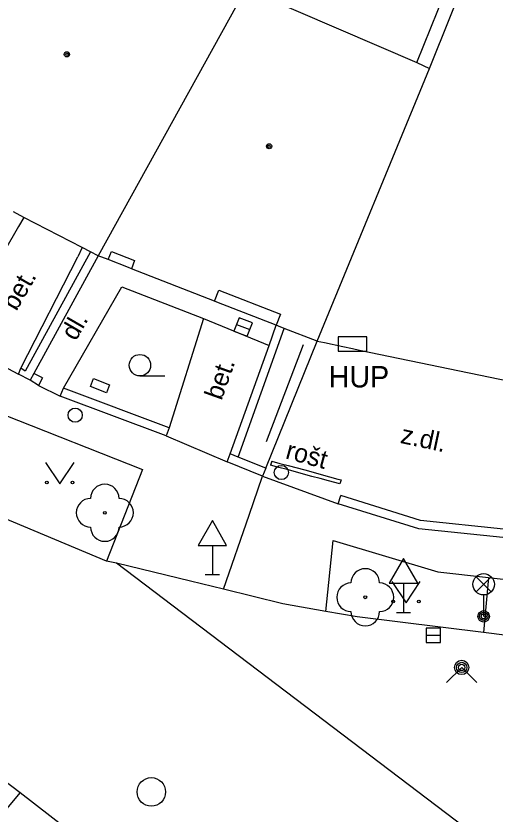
# Model space of a CAD drawing. Extents: x -595546 to -593986, y -1160845 to -1159202.
# Drawn here: x -595138.96 to -595122.16, y -1160783.85 to -1160755.88 of the extents above; entities that cross this region are included whole.
import ezdxf

# ---------------------------------------------------------------- set-up
doc = ezdxf.new("R2010")
doc.units = 0
for name, color, linetype in [('DOP - kresba z DSPS bez souradnic', 7, 'Continuous'), ('kanalizace - povrch.  znaky - skut. velikost', 7, 'Continuous'), ('Level 22', 7, 'Continuous'), ('Level 24', 7, 'Continuous'), ('Level 27', 7, 'Continuous'), ('Level 31', 7, 'Continuous'), ('Level 33', 7, 'Continuous'), ('Level 34', 7, 'Continuous'), ('Level 36', 7, 'Continuous'), ('Level 39', 7, 'Continuous'), ('silnoproud - povrch.  znaky a  RIS  skut. velikost', 7, 'Continuous'), ('Specificka linie pasportu komunikaci', 7, 'Continuous'), ('TM - budovy zdene_ betonove - NP', 7, 'Continuous'), ('TM - budovy zdene_ betonove - VP', 7, 'Continuous'), ('TM - chodniky - VP', 7, 'Continuous'), ('TM - komunikace - VP', 7, 'Continuous'), ('TM - plot drateny_ kovovy - VP', 7, 'Continuous'), ('TM - plot zdeny_ ohradni zed - VP', 7, 'Continuous'), ('TM - plot zivy neuzavreny', 7, 'Continuous'), ('TM - podezdivka plotu - VP', 7, 'Continuous'), ('TM - popis objektu', 7, 'Continuous'), ('TM - popis povrchu', 7, 'Continuous'), ('TM - poznamka', 7, 'Continuous'), ('TM - rozhrani mezi zpev. plochami mezi sebou - VP', 7, 'Continuous'), ('TM - rozhrani ploch obecne - VP', 7, 'Continuous'), ('TM - vjezd na pozemek', 7, 'Continuous'), ('TM - zed operna - VP', 7, 'Continuous')]:
    doc.layers.add(name, color=color, linetype=linetype)

msp = doc.modelspace()

# ---------------------------------------------------------------- linework, layer by layer
at = {"layer": 'DOP - kresba z DSPS bez souradnic'}
msp.add_lwpolyline([(-595124.9, -1160757.52), (-595123.67, -1160754.47)], dxfattribs=at)
at = {"layer": 'kanalizace - povrch.  znaky - skut. velikost'}
for points in [[(-595129.99, -1160771.48), (-595130.03, -1160771.62)], [(-595127.67, -1160772.11), (-595127.56, -1160772.14), (-595127.6, -1160772.28), (-595128, -1160772.17), (-595128.29, -1160772.09), (-595128.58, -1160772.02), (-595128.87, -1160771.94), (-595129.16, -1160771.86), (-595129.45, -1160771.78), (-595129.74, -1160771.7), (-595130.03, -1160771.62)], [(-595129.99, -1160771.48), (-595129.7, -1160771.56), (-595129.41, -1160771.64), (-595128.83, -1160771.79), (-595128.54, -1160771.87), (-595128.25, -1160771.95), (-595127.96, -1160772.03), (-595127.67, -1160772.11)]]:
    msp.add_lwpolyline(points, dxfattribs=at)
at = {"layer": 'Level 22'}
for centre in [(-595135.84, -1160773.29), (-595126.71, -1160776.25)]:
    msp.add_circle(centre, 0.05, dxfattribs=at)
for centre, start, end in [((-595135.84, -1160772.79), 0, 180), ((-595136.34, -1160773.29), 90, 270), ((-595135.34, -1160773.29), 270, 90), ((-595135.84, -1160773.79), 180, 0), ((-595126.71, -1160775.75), 0, 180), ((-595127.21, -1160776.25), 90, 270), ((-595126.21, -1160776.25), 270, 90), ((-595126.71, -1160776.75), 180, 0)]:
    msp.add_arc(centre, 0.5, start, end, dxfattribs=at)
at = {"layer": 'Level 24'}
msp.add_lwpolyline([(-595127.658, -1160767.629), (-595126.658, -1160767.629), (-595126.658, -1160767.129), (-595127.658, -1160767.129)], close=True, dxfattribs=at)
at = {"layer": 'Level 27'}
for p, q in [((-595131.223, -1160766.69), (-595130.757, -1160766.87)), ((-595124.57, -1160777.58), (-595124.07, -1160777.58))]:
    msp.add_line(p, q, dxfattribs=at)
for points in [[(-595131.313, -1160766.923), (-595130.847, -1160767.103), (-595130.667, -1160766.637), (-595131.133, -1160766.457)], [(-595124.57, -1160777.83), (-595124.07, -1160777.83), (-595124.07, -1160777.33), (-595124.57, -1160777.33)]]:
    msp.add_lwpolyline(points, close=True, dxfattribs=at)
msp.add_circle((-595134.21, -1160783.07), 0.5, dxfattribs=at)
at = {"layer": 'Level 31'}
msp.add_lwpolyline([(-595123.86, -1160779.24), (-595123.33, -1160778.71), (-595122.8, -1160779.24)], dxfattribs=at)
for centre, radius in [((-595136.88, -1160769.87), 0.25), ((-595129.65, -1160771.88), 0.25), ((-595123.33, -1160778.71), 0.25), ((-595123.33, -1160778.71), 0.18), ((-595123.33, -1160778.71), 0.11)]:
    msp.add_circle(centre, radius, dxfattribs=at)
at = {"layer": 'Level 33'}
for p, q in [((-595122.825, -1160776.06), (-595122.295, -1160775.53)), ((-595122.825, -1160775.53), (-595122.295, -1160776.06)), ((-595122.56, -1160776.17), (-595122.56, -1160776.92))]:
    msp.add_line(p, q, dxfattribs=at)
for centre, radius in [((-595122.56, -1160775.795), 0.375), ((-595122.56, -1160776.92), 0.2), ((-595122.56, -1160776.92), 0.145), ((-595122.56, -1160776.92), 0.0876)]:
    msp.add_circle(centre, radius, dxfattribs=at)
at = {"layer": 'Level 34'}
for p, q in [((-595132.07, -1160774.432), (-595132.07, -1160775.45)), ((-595132.32, -1160775.45), (-595131.82, -1160775.45)), ((-595125.37, -1160775.762), (-595125.37, -1160776.78)), ((-595125.62, -1160776.78), (-595125.12, -1160776.78))]:
    msp.add_line(p, q, dxfattribs=at)
for points in [[(-595132.57, -1160774.432), (-595131.57, -1160774.432), (-595132.07, -1160773.566)], [(-595125.87, -1160775.762), (-595124.87, -1160775.762), (-595125.37, -1160774.896)]]:
    msp.add_lwpolyline(points, close=True, dxfattribs=at)
at = {"layer": 'Level 36'}
msp.add_line((-595134.61, -1160768.495), (-595133.735, -1160768.495), dxfattribs=at)
for points in [[(-595137.92, -1160771.53), (-595137.42, -1160772.28), (-595136.92, -1160771.53)], [(-595125.78, -1160775.7), (-595125.28, -1160776.45), (-595124.78, -1160775.7)]]:
    msp.add_lwpolyline(points, dxfattribs=at)
for centre, radius in [((-595134.61, -1160768.12), 0.375), ((-595137.87, -1160772.23), 0.05), ((-595136.971, -1160772.23), 0.05), ((-595125.73, -1160776.4), 0.05), ((-595124.831, -1160776.4), 0.05)]:
    msp.add_circle(centre, radius, dxfattribs=at)
at = {"layer": 'Level 39'}
for centre, radius in [((-595137.17, -1160757.23), 0.09), ((-595137.17, -1160757.23), 0.0398), ((-595130.08, -1160760.45), 0.09), ((-595130.08, -1160760.45), 0.0398)]:
    msp.add_circle(centre, radius, dxfattribs=at)
at = {"layer": 'silnoproud - povrch.  znaky a  RIS  skut. velikost'}
msp.add_lwpolyline([(-595136.34, -1160768.87), (-595136.24, -1160768.59), (-595135.68, -1160768.81), (-595135.78, -1160769.09), (-595136.34, -1160768.87)], dxfattribs=at)
at = {"layer": 'Specificka linie pasportu komunikaci'}
msp.add_lwpolyline([(-595112.32, -1160792.59), (-595135.43, -1160775.06)], dxfattribs=at)
at = {"layer": 'TM - budovy zdene_ betonove - NP'}
for points in [[(-595135.72, -1160764.42), (-595135.61, -1160764.14), (-595134.8, -1160764.45), (-595134.91, -1160764.74)], [(-595132, -1160765.88), (-595131.84, -1160765.49), (-595129.68, -1160766.33), (-595129.83, -1160766.72)]]:
    msp.add_lwpolyline(points, dxfattribs=at)
at = {"layer": 'TM - budovy zdene_ betonove - VP'}
for points in [[(-595124.46, -1160757.72), (-595122.96, -1160753.99)], [(-595130.9, -1160754.92), (-595136.07, -1160764.29)], [(-595130.47, -1160755.11), (-595124.9, -1160757.52)], [(-595128.39, -1160767.28), (-595124.46, -1160757.72)], [(-595124.9, -1160757.52), (-595124.46, -1160757.72)], [(-595138.68, -1160762.94), (-595139.04, -1160762.75)], [(-595136.63, -1160764), (-595138.68, -1160762.94)], [(-595136.34, -1160764.15), (-595136.63, -1160764)], [(-595136.07, -1160764.29), (-595136.34, -1160764.15)], [(-595135.72, -1160764.42), (-595136.07, -1160764.29)], [(-595134.91, -1160764.74), (-595135.01, -1160764.7), (-595135.72, -1160764.42)], [(-595132, -1160765.88), (-595134.91, -1160764.74)], [(-595129.83, -1160766.72), (-595131.91, -1160765.91), (-595132, -1160765.88)], [(-595129.55, -1160766.83), (-595129.75, -1160766.75), (-595129.83, -1160766.72)], [(-595128.39, -1160767.28), (-595129.55, -1160766.83)], [(-595128.39, -1160767.28), (-595128.14, -1160767.33)], [(-595128.14, -1160767.33), (-595127.5, -1160767.47), (-595127.16, -1160767.54)], [(-595127.16, -1160767.54), (-595126.91, -1160767.59), (-595121.31, -1160768.75), (-595120.73, -1160768.88), (-595118.39, -1160769.36), (-595117.71, -1160769.5)]]:
    msp.add_lwpolyline(points, dxfattribs=at)
at = {"layer": 'TM - chodniky - VP'}
for points in [[(-595140.86, -1160772.86), (-595139.37, -1160769.86), (-595134.52, -1160771.78), (-595135.78, -1160774.98)], [(-595128.09, -1160776.75), (-595127.83, -1160774.26)], [(-595127.83, -1160774.26), (-595124.17, -1160775.36), (-595122.39, -1160775.56)], [(-595122.39, -1160775.56), (-595122.57, -1160777.49)], [(-595147.95, -1160776.16), (-595149.35, -1160777.99), (-595140.21, -1160784.77), (-595138.81, -1160783.1)]]:
    msp.add_lwpolyline(points, dxfattribs=at)
at = {"layer": 'TM - komunikace - VP'}
for points in [[(-595135.78, -1160774.98), (-595140.86, -1160772.86)], [(-595135.43, -1160775.06), (-595135.78, -1160774.98)], [(-595132.84, -1160775.69), (-595135.43, -1160775.06)], [(-595131.68, -1160775.97), (-595132.84, -1160775.69)], [(-595138.81, -1160783.1), (-595147.95, -1160776.16)], [(-595129.6, -1160776.48), (-595131.68, -1160775.97)], [(-595128.09, -1160776.75), (-595129.6, -1160776.48)], [(-595122.57, -1160777.49), (-595126.99, -1160776.94), (-595128.09, -1160776.75)], [(-595118.32, -1160778.08), (-595120.17, -1160777.79), (-595122.57, -1160777.49)], [(-595137.2, -1160784.35), (-595138.81, -1160783.1)]]:
    msp.add_lwpolyline(points, dxfattribs=at)
at = {"layer": 'TM - plot drateny_ kovovy - VP'}
for points in [[(-595136.34, -1160764.15), (-595138.63, -1160768.33)], [(-595130.2, -1160771.73), (-595128.39, -1160767.28)], [(-595138.63, -1160768.33), (-595138.78, -1160768.22)], [(-595138.03, -1160768.56), (-595138.33, -1160768.41)], [(-595133.58, -1160770.32), (-595137.29, -1160768.92)], [(-595131.16, -1160771.34), (-595131.44, -1160771.22)], [(-595130.2, -1160771.73), (-595131.16, -1160771.34)]]:
    msp.add_lwpolyline(points, dxfattribs=at)
at = {"layer": 'TM - plot zdeny_ ohradni zed - VP'}
msp.add_lwpolyline([(-595121.86, -1160773.86), (-595124.77, -1160773.56), (-595127.57, -1160772.69)], dxfattribs=at)
at = {"layer": 'TM - plot zivy neuzavreny'}
msp.add_lwpolyline([(-595130.17, -1160770.79), (-595128.87, -1160767.4)], dxfattribs=at)
at = {"layer": 'TM - podezdivka plotu - VP'}
for points in [[(-595136.07, -1160764.29), (-595138.33, -1160768.41)], [(-595130.08, -1160767.43), (-595129.83, -1160766.72)], [(-595131.44, -1160771.22), (-595130.08, -1160767.43)], [(-595138.87, -1160768.43), (-595138.78, -1160768.22)], [(-595138.46, -1160768.65), (-595138.87, -1160768.43)], [(-595138.33, -1160768.41), (-595138.46, -1160768.65)], [(-595138.03, -1160768.56), (-595138.17, -1160768.83)], [(-595138.17, -1160768.83), (-595138.46, -1160768.65)], [(-595137.4, -1160769.2), (-595137.29, -1160768.92)], [(-595133.69, -1160770.6), (-595137.4, -1160769.2)], [(-595133.58, -1160770.32), (-595133.69, -1160770.6)], [(-595131.55, -1160771.5), (-595131.44, -1160771.22)], [(-595130.31, -1160772.01), (-595131.55, -1160771.5)], [(-595130.2, -1160771.73), (-595130.31, -1160772.01)], [(-595127.66, -1160772.98), (-595127.57, -1160772.69)], [(-595121.89, -1160774.16), (-595124.83, -1160773.85), (-595127.66, -1160772.98)]]:
    msp.add_lwpolyline(points, dxfattribs=at)
at = {"layer": 'TM - rozhrani mezi zpev. plochami mezi sebou - VP'}
for points in [[(-595138.68, -1160762.94), (-595138.86, -1160763.26)], [(-595138.86, -1160763.26), (-595141.03, -1160767.01)], [(-595132.38, -1160766.49), (-595130.08, -1160767.43)], [(-595131.68, -1160775.97), (-595130.78, -1160773.37), (-595130.31, -1160772.01)], [(-595122.39, -1160775.56), (-595118.32, -1160776.03)]]:
    msp.add_lwpolyline(points, dxfattribs=at)
at = {"layer": 'TM - rozhrani ploch obecne - VP'}
for points in [[(-595136.63, -1160764), (-595136.79, -1160764.32)], [(-595138.78, -1160768.22), (-595136.79, -1160764.32)], [(-595137.29, -1160768.92), (-595135.24, -1160765.37)], [(-595135.24, -1160765.37), (-595132.38, -1160766.49)], [(-595132.38, -1160766.49), (-595133.58, -1160770.32)]]:
    msp.add_lwpolyline(points, dxfattribs=at)
at = {"layer": 'TM - vjezd na pozemek'}
for points in [[(-595141.14, -1160767.23), (-595138.87, -1160768.43)], [(-595138.17, -1160768.83), (-595137.4, -1160769.2)], [(-595133.69, -1160770.6), (-595131.55, -1160771.5)], [(-595130.31, -1160772.01), (-595127.66, -1160772.98)]]:
    msp.add_lwpolyline(points, dxfattribs=at)
at = {"layer": 'TM - zed operna - VP'}
msp.add_lwpolyline([(-595131.16, -1160771.34), (-595129.55, -1160766.83)], dxfattribs=at)

# ---------------------------------------------------------------- texts
at = {"layer": 'TM - popis objektu'}
msp.add_text('HUP', height=0.75, dxfattribs=at).set_placement((-595127.99, -1160768.9))
at = {"layer": 'TM - popis povrchu'}
for s, rotation, p in [('bet.', 59.9098, (-595138.94, -1160766.25)), ('dl.', 59.9409, (-595136.86, -1160767.3)), ('bet.', 70.335, (-595131.75, -1160769.38)), ('z.dl.', 347.9678, (-595125.51, -1160770.84))]:
    msp.add_text(s, height=0.65, rotation=rotation, dxfattribs=at).set_placement(p)
at = {"layer": 'TM - poznamka'}
msp.add_text('rošt', height=0.65, rotation=344.8048, dxfattribs=at).set_placement((-595129.54, -1160771.38))

doc.saveas('drawing.dxf')
